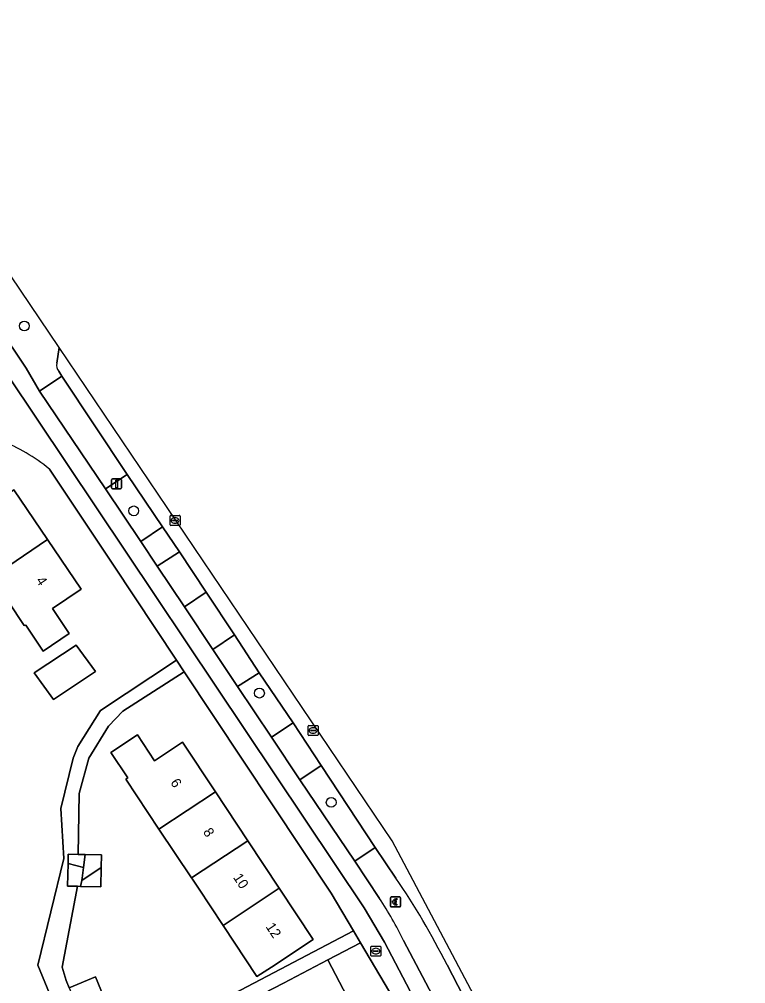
# Model space of a CAD drawing. Extents: x 158352 to 159489, y 383828 to 384603.
# Drawn here: x 159401.5 to 159474, y 384399.3 to 384495.5 of the extents above; entities that cross this region are included whole.
import ezdxf

# ---------------------------------------------------------------- set-up
doc = ezdxf.new("R2010")
doc.units = 0
for name, color, linetype in [('IMGEO_Berm_groen', 7, 'Continuous'), ('IMGEO_Berm_open', 7, 'Continuous'), ('IMGEO_Betaalautomaat', 7, 'Continuous'), ('IMGEO_Boom', 7, 'Continuous'), ('IMGEO_Brandkraan', 7, 'Continuous'), ('IMGEO_Erf', 7, 'Continuous'), ('IMGEO_Fietspad_gesloten', 7, 'Continuous'), ('IMGEO_Groenvoorziening', 7, 'Continuous'), ('IMGEO_Lichtmast', 7, 'Continuous'), ('IMGEO_Pand', 7, 'Continuous'), ('IMGEO_Pand_nummerreeks', 7, 'Continuous'), ('IMGEO_Parkeervlak_open', 7, 'Continuous'), ('IMGEO_Rioolput', 7, 'Continuous'), ('IMGEO_Voetpad_open', 7, 'Continuous')]:
    doc.layers.add(name, color=color, linetype=linetype)

msp = doc.modelspace()

# ---------------------------------------------------------------- linework, layer by layer
at = {"layer": 'IMGEO_Berm_groen'}
for points in [[(159380.646, 384495.529), (159379.563, 384494.512), (159402.219, 384460.708), (159403.553, 384458.421), (159405.783, 384459.914), (159405.472, 384460.399)], [(159405.265, 384461.201), (159405.512, 384462.761), (159395.762, 384477.192)]]:
    msp.add_lwpolyline(points, dxfattribs=at)
msp.add_arc((159406.326, 384461.047), 1.072, 171.75537, 217.18954, dxfattribs=at)
at = {"layer": 'IMGEO_Berm_open'}
for points in [[(159405.783, 384459.914), (159403.553, 384458.421), (159410.121, 384448.661), (159412.302, 384450.088)], [(159415.825, 384444.885), (159413.653, 384443.407), (159415.3, 384440.948), (159417.509, 384442.388)], [(159417.509, 384442.388), (159415.3, 384440.948), (159418.013, 384436.91), (159420.178, 384438.347)], [(159420.178, 384438.347), (159418.013, 384436.91), (159420.835, 384432.639), (159423.018, 384434.091)], [(159428.856, 384425.326), (159426.714, 384423.895), (159429.512, 384419.646), (159431.654, 384421.062)], [(159431.654, 384421.062), (159429.512, 384419.646), (159435.002, 384411.501), (159437.056, 384412.872)]]:
    msp.add_lwpolyline(points, close=True, dxfattribs=at)
for points in [[(159439.119, 384409.818), (159437.056, 384412.872), (159435.002, 384411.501), (159437.488, 384407.794)], [(159439.889, 384403.589), (159447.179, 384389.739), (159449.48, 384390.945), (159446.885, 384396.013), (159444.219, 384401.178)]]:
    msp.add_lwpolyline(points, dxfattribs=at)
for centre, radius, start, end in [((159374.597, 384365.907), 78.046, 26.86716, 34.23766), ((159402.877, 384385.243), 41.309, 26.36584, 33.08576)]:
    msp.add_arc(centre, radius, start, end, dxfattribs=at)
at = {"layer": 'IMGEO_Betaalautomaat'}
for p, q in [((159438.574, 384407.015), (159438.574, 384407.856)), ((159438.574, 384407.856), (159438.574, 384407.015)), ((159438.649, 384407.939), (159439.49, 384407.939)), ((159439.49, 384407.939), (159438.649, 384407.939)), ((159439.573, 384407.865), (159439.573, 384407.024)), ((159439.573, 384407.024), (159439.573, 384407.865)), ((159439.499, 384406.94), (159438.658, 384406.94)), ((159438.658, 384406.94), (159439.499, 384406.94)), ((159438.857, 384407.403), (159438.857, 384407.471)), ((159438.978, 384407.471), (159438.978, 384407.403)), ((159439.236, 384407.744), (159439.219, 384407.644)), ((159439.223, 384407.238), (159439.245, 384407.151))]:
    msp.add_line(p, q, dxfattribs=at)
for points in [[(159438.857, 384407.471), (159438.788, 384407.471), (159438.788, 384407.54), (159438.867, 384407.54)], [(159438.862, 384407.334), (159438.788, 384407.334), (159438.788, 384407.403), (159438.857, 384407.403)], [(159438.989, 384407.54), (159439.136, 384407.54), (159439.136, 384407.471), (159438.978, 384407.471)], [(159438.978, 384407.403), (159439.136, 384407.403), (159439.136, 384407.334), (159438.992, 384407.334)]]:
    msp.add_lwpolyline(points, dxfattribs=at)
for centre, radius, start, end in [((159438.652, 384407.862), 0.0779, 92.4484, 184.28452), ((159438.652, 384407.862), 0.0779, 92.4484, 184.28452), ((159439.15, 384407.464), 0.293, 73.01398, 165.01395), ((159439.496, 384407.862), 0.0779, 2.4484, 94.28452), ((159439.496, 384407.862), 0.0779, 2.4484, 94.28452), ((159438.652, 384407.018), 0.0779, 182.4484, 274.28452), ((159438.652, 384407.018), 0.0779, 182.4484, 274.28452), ((159439.123, 384407.389), 0.267, 191.80956, 297.03891), ((159439.156, 384407.477), 0.179, 69.32359, 159.56827), ((159439.156, 384407.404), 0.179, 202.76249, 291.86925), ((159439.496, 384407.018), 0.0779, 272.4484, 4.28452), ((159439.496, 384407.018), 0.0779, 272.4484, 4.28452)]:
    msp.add_arc(centre, radius, start, end, dxfattribs=at)
at = {"layer": 'IMGEO_Boom'}
for centre in [(159402.032, 384464.925), (159412.957, 384446.473), (159425.499, 384428.285), (159432.657, 384417.375)]:
    msp.add_circle(centre, 0.489, dxfattribs=at)
at = {"layer": 'IMGEO_Brandkraan'}
for p, q in [((159436.614, 384402.109), (159436.614, 384402.961)), ((159436.689, 384403.035), (159437.541, 384403.035)), ((159437.615, 384402.961), (159437.615, 384402.109)), ((159437.541, 384402.035), (159436.689, 384402.035)), ((159436.873, 384402.529), (159436.873, 384402.541)), ((159437.311, 384402.492), (159436.913, 384402.492)), ((159436.916, 384402.578), (159437.314, 384402.578)), ((159437.125, 384402.255), (159437.1, 384402.255)), ((159437.102, 384402.815), (159437.127, 384402.815)), ((159437.357, 384402.541), (159437.357, 384402.529))]:
    msp.add_line(p, q, dxfattribs=at)
for points in [[(159436.614, 384402.109), (159436.614, 384402.961)], [(159436.689, 384403.035), (159437.541, 384403.035)], [(159437.615, 384402.961), (159437.615, 384402.109)], [(159437.541, 384402.035), (159436.689, 384402.035)]]:
    msp.add_lwpolyline(points, dxfattribs=at)
for centre, radius, start, end in [((159436.691, 384402.959), 0.0765, 91.55205, 178.44795), ((159436.691, 384402.959), 0.0765, 91.55205, 178.44795), ((159437.539, 384402.959), 0.0765, 1.55205, 88.44795), ((159437.539, 384402.959), 0.0765, 1.55205, 88.44795), ((159436.691, 384402.111), 0.0765, 181.55205, 268.44795), ((159436.691, 384402.111), 0.0765, 181.55205, 268.44795), ((159436.913, 384402.538), 0.0403, 85.87752, 175.75265), ((159436.91, 384402.528), 0.0366, 178.93798, 274.71019), ((159437.314, 384402.535), 0.043, 264.86636, 352.45326), ((159437.318, 384402.54), 0.0386, 1.73085, 96.63898), ((159437.539, 384402.111), 0.0765, 271.55205, 358.44795), ((159437.539, 384402.111), 0.0765, 271.55205, 358.44795)]:
    msp.add_arc(centre, radius, start, end, dxfattribs=at)
for centre, major_axis, ratio, start_param, end_param in [((159437.101, 384402.535), (-0.387, 0.002), 0.722429, 4.712389, 7.853982), ((159437.126, 384402.535), (-0.39, 0.002), 0.717154, 1.570796, 4.712389)]:
    msp.add_ellipse(centre, major_axis=major_axis, ratio=ratio, start_param=start_param, end_param=end_param, dxfattribs=at)
at = {"layer": 'IMGEO_Erf'}
for points in [[(159405.985, 384411.776), (159405.696, 384416.755), (159406.92, 384421.792), (159407.364, 384422.966), (159409.65, 384426.536), (159417.238, 384431.568), (159410.948, 384441.053), (159404.534, 384450.643)], [(159406.709, 384393.056), (159403.381, 384401.125), (159405.985, 384411.776)]]:
    msp.add_lwpolyline(points, dxfattribs=at)
for points in [[(159395.475, 384444.812), (159395.584, 384444.977), (159393.873, 384447.476), (159396.469, 384449.227), (159398.185, 384446.682), (159401.001, 384448.58), (159404.351, 384443.611), (159407.702, 384438.641), (159404.845, 384436.714), (159406.527, 384434.22), (159403.93, 384432.469), (159402.173, 384435.076), (159402.017, 384435.046), (159398.79, 384439.863)], [(159403.014, 384430.292), (159407.203, 384433.084), (159409.141, 384430.433), (159404.952, 384427.641)], [(159418.001, 384430.417), (159411.861, 384426.479), (159410.448, 384424.987), (159408.479, 384421.782), (159407.524, 384418.251), (159407.398, 384412.188), (159408.093, 384412.173), (159409.735, 384412.138), (159409.708, 384410.874), (159409.668, 384408.953), (159407.646, 384408.996), (159407.329, 384409.003), (159405.824, 384400.923), (159406.202, 384399.615), (159406.511, 384398.875), (159409.128, 384399.967), (159410.206, 384397.385), (159411.516, 384394.244), (159408.9, 384393.152), (159409.411, 384391.928), (159409.67, 384391.306), (159434.872, 384404.57), (159432.656, 384408.316)], [(159415.471, 384414.702), (159412.16, 384419.707), (159412.357, 384419.837), (159410.685, 384422.366), (159413.318, 384424.107), (159415.018, 384421.537), (159417.83, 384423.397), (159421.112, 384418.435), (159424.343, 384413.55), (159427.477, 384408.812), (159430.855, 384403.704), (159426.685, 384400.946), (159425.245, 384399.993), (159421.867, 384405.1), (159419.405, 384408.822), (159418.803, 384409.733), (159418.733, 384409.839)], [(159439.435, 384396.855), (159435.592, 384403.352), (159432.337, 384401.656), (159435.025, 384396.497), (159437.658, 384391.444), (159440.291, 384386.39), (159442.981, 384381.228), (159446.741, 384383.154), (159446.075, 384384.455)]]:
    msp.add_lwpolyline(points, close=True, dxfattribs=at)
msp.add_arc((159393.329, 384437.134), 17.551, 50.32406, 68.73864, dxfattribs=at)
at = {"layer": 'IMGEO_Fietspad_gesloten'}
for points in [[(159437.488, 384407.794), (159435.002, 384411.501), (159429.512, 384419.646), (159426.714, 384423.895), (159423.305, 384428.935), (159420.835, 384432.639), (159418.013, 384436.91), (159415.3, 384440.948), (159413.653, 384443.407), (159410.121, 384448.661), (159403.553, 384458.421), (159402.219, 384460.708), (159379.563, 384494.512)], [(159397.365, 384464.463), (159435.949, 384406.858), (159437.986, 384403.423), (159467.312, 384347.423), (159469.212, 384343.421), (159469.232, 384343.372), (159469.504, 384342.815)], [(159469.073, 384347.837), (159467.017, 384351.772), (159462.832, 384359.798), (159457.593, 384369.773), (159454.333, 384376.031), (159451.532, 384381.342), (159449.862, 384384.638), (159447.179, 384389.739), (159439.889, 384403.589)]]:
    msp.add_lwpolyline(points, dxfattribs=at)
msp.add_arc((159402.877, 384385.243), 41.309, 26.36584, 33.08576, dxfattribs=at)
at = {"layer": 'IMGEO_Groenvoorziening'}
for points in [[(159412.302, 384450.088), (159410.121, 384448.661), (159413.653, 384443.407), (159415.825, 384444.885)], [(159425.459, 384430.306), (159423.305, 384428.935), (159426.714, 384423.895), (159428.856, 384425.326)]]:
    msp.add_lwpolyline(points, close=True, dxfattribs=at)
at = {"layer": 'IMGEO_Lichtmast'}
for p, q in [((159410.751, 384448.758), (159410.751, 384449.558)), ((159410.751, 384449.558), (159410.751, 384448.758)), ((159410.851, 384449.658), (159411.641, 384449.658)), ((159411.641, 384449.658), (159410.851, 384449.658)), ((159411.741, 384449.558), (159411.741, 384448.758)), ((159411.741, 384448.758), (159411.741, 384449.558)), ((159411.641, 384448.658), (159410.851, 384448.658)), ((159410.851, 384448.658), (159411.641, 384448.658))]:
    msp.add_line(p, q, dxfattribs=at)
msp.add_lwpolyline([(159411.171, 384449.533), (159411.321, 384449.533), (159411.321, 384448.783), (159411.171, 384448.783), (159411.171, 384449.533)], dxfattribs=at)
for centre, start, end in [((159410.851, 384449.558), 90, 180), ((159410.851, 384449.558), 90, 180), ((159411.641, 384449.558), 0, 90), ((159411.641, 384449.558), 360, 90), ((159410.851, 384448.758), 180, 270), ((159410.851, 384448.758), 180, 270), ((159411.641, 384448.758), 270, 0), ((159411.641, 384448.758), 270, 0)]:
    msp.add_arc(centre, 0.1, start, end, dxfattribs=at)
at = {"layer": 'IMGEO_Pand'}
for points in [[(159404.351, 384443.611), (159401.001, 384448.58), (159398.185, 384446.682), (159396.469, 384449.227), (159393.873, 384447.476), (159395.584, 384444.977), (159395.475, 384444.812), (159398.79, 384439.863)], [(159404.351, 384443.611), (159398.79, 384439.863), (159402.017, 384435.046), (159402.173, 384435.076), (159403.93, 384432.469), (159406.527, 384434.22), (159404.845, 384436.714), (159407.702, 384438.641)], [(159403.014, 384430.292), (159404.952, 384427.641), (159409.141, 384430.433), (159407.203, 384433.084)], [(159415.471, 384414.702), (159421.112, 384418.435), (159417.83, 384423.397), (159415.018, 384421.537), (159413.318, 384424.107), (159410.685, 384422.366), (159412.357, 384419.837), (159412.16, 384419.707)], [(159421.112, 384418.435), (159415.471, 384414.702), (159418.733, 384409.839), (159424.343, 384413.55)], [(159424.343, 384413.55), (159418.733, 384409.839), (159418.803, 384409.733), (159419.405, 384408.822), (159421.867, 384405.1), (159427.477, 384408.812)], [(159408.093, 384412.173), (159407.398, 384412.188), (159406.416, 384412.208), (159406.396, 384411.272), (159407.938, 384410.875)], [(159408.093, 384412.173), (159407.938, 384410.875), (159407.811, 384409.812), (159407.766, 384409.589), (159409.708, 384410.874), (159409.735, 384412.138)], [(159407.938, 384410.875), (159406.396, 384411.272), (159406.348, 384409.024), (159407.329, 384409.003), (159407.646, 384408.996), (159407.766, 384409.589), (159407.811, 384409.812)], [(159407.646, 384408.996), (159409.668, 384408.953), (159409.708, 384410.874), (159407.766, 384409.589)], [(159427.477, 384408.812), (159421.867, 384405.1), (159425.245, 384399.993), (159426.685, 384400.946), (159430.855, 384403.704)], [(159435.025, 384396.497), (159432.337, 384401.656), (159427.903, 384399.346), (159424.866, 384397.763), (159425.11, 384397.295), (159425.246, 384397.367), (159426.296, 384395.353), (159422.602, 384393.428), (159423.998, 384390.749), (159424.038, 384390.77)], [(159406.511, 384398.875), (159407.798, 384395.791), (159410.206, 384397.385), (159409.128, 384399.967)]]:
    msp.add_lwpolyline(points, close=True, dxfattribs=at)
at = {"layer": 'IMGEO_Parkeervlak_open'}
for points in [[(159474.02, 384346.848), (159438.758, 384413.552), (159405.512, 384462.761), (159405.265, 384461.201)], [(159405.472, 384460.399), (159405.783, 384459.914), (159412.302, 384450.088), (159415.825, 384444.885), (159417.509, 384442.388), (159420.178, 384438.347), (159423.018, 384434.091), (159425.459, 384430.306), (159428.856, 384425.326), (159431.654, 384421.062), (159437.056, 384412.872), (159439.119, 384409.818)], [(159444.219, 384401.178), (159446.885, 384396.013), (159449.48, 384390.945), (159452.178, 384385.825), (159453.882, 384382.602), (159456.726, 384377.243), (159459.974, 384371.039), (159464.982, 384360.927), (159466.262, 384358.348), (159467.91, 384357.742)]]:
    msp.add_lwpolyline(points, dxfattribs=at)
for centre, radius, start, end in [((159406.326, 384461.047), 1.072, 171.75537, 217.18954), ((159374.597, 384365.907), 78.046, 26.86716, 34.23766)]:
    msp.add_arc(centre, radius, start, end, dxfattribs=at)
at = {"layer": 'IMGEO_Rioolput'}
for p, q in [((159416.573, 384445.09), (159416.573, 384445.942)), ((159416.648, 384446.016), (159417.5, 384446.016)), ((159416.832, 384445.51), (159416.832, 384445.522)), ((159417.27, 384445.473), (159416.872, 384445.473)), ((159416.875, 384445.559), (159417.273, 384445.559)), ((159417.061, 384445.796), (159417.086, 384445.796)), ((159417.316, 384445.522), (159417.316, 384445.51)), ((159417.574, 384445.942), (159417.574, 384445.09)), ((159417.5, 384445.016), (159416.648, 384445.016)), ((159417.084, 384445.236), (159417.059, 384445.236)), ((159430.35, 384424.125), (159430.35, 384424.977)), ((159430.425, 384425.051), (159431.277, 384425.051)), ((159430.609, 384424.545), (159430.609, 384424.557)), ((159431.047, 384424.508), (159430.649, 384424.508)), ((159430.652, 384424.594), (159431.05, 384424.594)), ((159430.861, 384424.271), (159430.836, 384424.271)), ((159430.838, 384424.831), (159430.863, 384424.831)), ((159431.093, 384424.557), (159431.093, 384424.545)), ((159431.351, 384424.977), (159431.351, 384424.125)), ((159431.277, 384424.051), (159430.425, 384424.051))]:
    msp.add_line(p, q, dxfattribs=at)
for points in [[(159416.573, 384445.09), (159416.573, 384445.942)], [(159416.648, 384446.016), (159417.5, 384446.016)], [(159417.574, 384445.942), (159417.574, 384445.09)], [(159417.5, 384445.016), (159416.648, 384445.016)], [(159430.35, 384424.125), (159430.35, 384424.977)], [(159430.425, 384425.051), (159431.277, 384425.051)], [(159431.351, 384424.977), (159431.351, 384424.125)], [(159431.277, 384424.051), (159430.425, 384424.051)]]:
    msp.add_lwpolyline(points, dxfattribs=at)
for centre, radius, start, end in [((159416.65, 384445.94), 0.0765, 91.55205, 178.44795), ((159416.65, 384445.94), 0.0765, 91.55205, 178.44795), ((159416.872, 384445.519), 0.0403, 85.87752, 175.75265), ((159416.869, 384445.509), 0.0366, 178.93798, 274.71019), ((159417.273, 384445.516), 0.043, 264.86636, 352.45326), ((159417.277, 384445.521), 0.0386, 1.73085, 96.63898), ((159417.498, 384445.94), 0.0765, 1.55205, 88.44795), ((159417.498, 384445.94), 0.0765, 1.55205, 88.44795), ((159416.65, 384445.092), 0.0765, 181.55205, 268.44795), ((159416.65, 384445.092), 0.0765, 181.55205, 268.44795), ((159417.498, 384445.092), 0.0765, 271.55205, 358.44795), ((159417.498, 384445.092), 0.0765, 271.55205, 358.44795), ((159430.427, 384424.975), 0.0765, 91.55205, 178.44795), ((159430.427, 384424.975), 0.0765, 91.55205, 178.44795), ((159430.427, 384424.127), 0.0765, 181.55205, 268.44795), ((159430.427, 384424.127), 0.0765, 181.55205, 268.44795), ((159430.649, 384424.554), 0.0403, 85.87752, 175.75265), ((159430.646, 384424.544), 0.0366, 178.93798, 274.71019), ((159431.05, 384424.551), 0.043, 264.86636, 352.45326), ((159431.054, 384424.556), 0.0386, 1.73085, 96.63898), ((159431.275, 384424.975), 0.0765, 1.55205, 88.44795), ((159431.275, 384424.975), 0.0765, 1.55205, 88.44795), ((159431.275, 384424.127), 0.0765, 271.55205, 358.44795), ((159431.275, 384424.127), 0.0765, 271.55205, 358.44795)]:
    msp.add_arc(centre, radius, start, end, dxfattribs=at)
for centre, major_axis, ratio, start_param, end_param in [((159417.06, 384445.516), (-0.387, 0.002), 0.722429, 4.712389, 7.853982), ((159417.085, 384445.516), (-0.39, 0.002), 0.717154, 1.570796, 4.712389), ((159430.837, 384424.551), (-0.387, 0.002), 0.722429, 4.712389, 7.853982), ((159430.862, 384424.551), (-0.39, 0.002), 0.717154, 1.570796, 4.712389)]:
    msp.add_ellipse(centre, major_axis=major_axis, ratio=ratio, start_param=start_param, end_param=end_param, dxfattribs=at)
at = {"layer": 'IMGEO_Voetpad_open'}
for points in [[(159469.504, 384342.815), (159469.232, 384343.372), (159469.212, 384343.421), (159467.312, 384347.423), (159437.986, 384403.423), (159435.949, 384406.858), (159397.365, 384464.463)], [(159404.534, 384450.643), (159410.948, 384441.053), (159417.238, 384431.568), (159418.001, 384430.417), (159432.656, 384408.316), (159434.872, 384404.57), (159435.592, 384403.352), (159439.435, 384396.855), (159446.075, 384384.455), (159446.741, 384383.154), (159447.408, 384381.853), (159463.089, 384351.242), (159463.775, 384349.902), (159467.673, 384342.293), (159468.506, 384340.506), (159470.123, 384336.201), (159470.263, 384335.667)], [(159406.511, 384398.875), (159406.202, 384399.615), (159405.824, 384400.923), (159407.329, 384409.003), (159406.348, 384409.024), (159406.396, 384411.272), (159406.416, 384412.208), (159407.398, 384412.188), (159407.524, 384418.251), (159408.479, 384421.782), (159410.448, 384424.987), (159411.861, 384426.479), (159418.001, 384430.417), (159417.238, 384431.568), (159409.65, 384426.536), (159407.364, 384422.966), (159406.92, 384421.792), (159405.696, 384416.755), (159405.985, 384411.776), (159403.381, 384401.125), (159406.709, 384393.056)], [(159424.866, 384397.763), (159427.903, 384399.346), (159432.337, 384401.656), (159435.592, 384403.352), (159434.872, 384404.57), (159409.67, 384391.306)]]:
    msp.add_lwpolyline(points, dxfattribs=at)
msp.add_lwpolyline([(159423.305, 384428.935), (159425.459, 384430.306), (159423.018, 384434.091), (159420.835, 384432.639)], close=True, dxfattribs=at)
msp.add_arc((159393.329, 384437.134), 17.551, 50.32406, 68.73864, dxfattribs=at)

# ---------------------------------------------------------------- texts
at = {"layer": 'IMGEO_Pand_nummerreeks'}
for s, rotation, p in [('4', 303.98835, (159403.153, 384439.521)), ('6', 303.48075, (159416.57, 384419.356)), ('8', 303.48344, (159419.829, 384414.428)), ('10', 303.48344, (159422.831, 384409.89)), ('12', 303.48075, (159426.084, 384404.972))]:
    msp.add_text(s, height=1, rotation=rotation, dxfattribs=at).set_placement(p)

doc.saveas('drawing.dxf')
